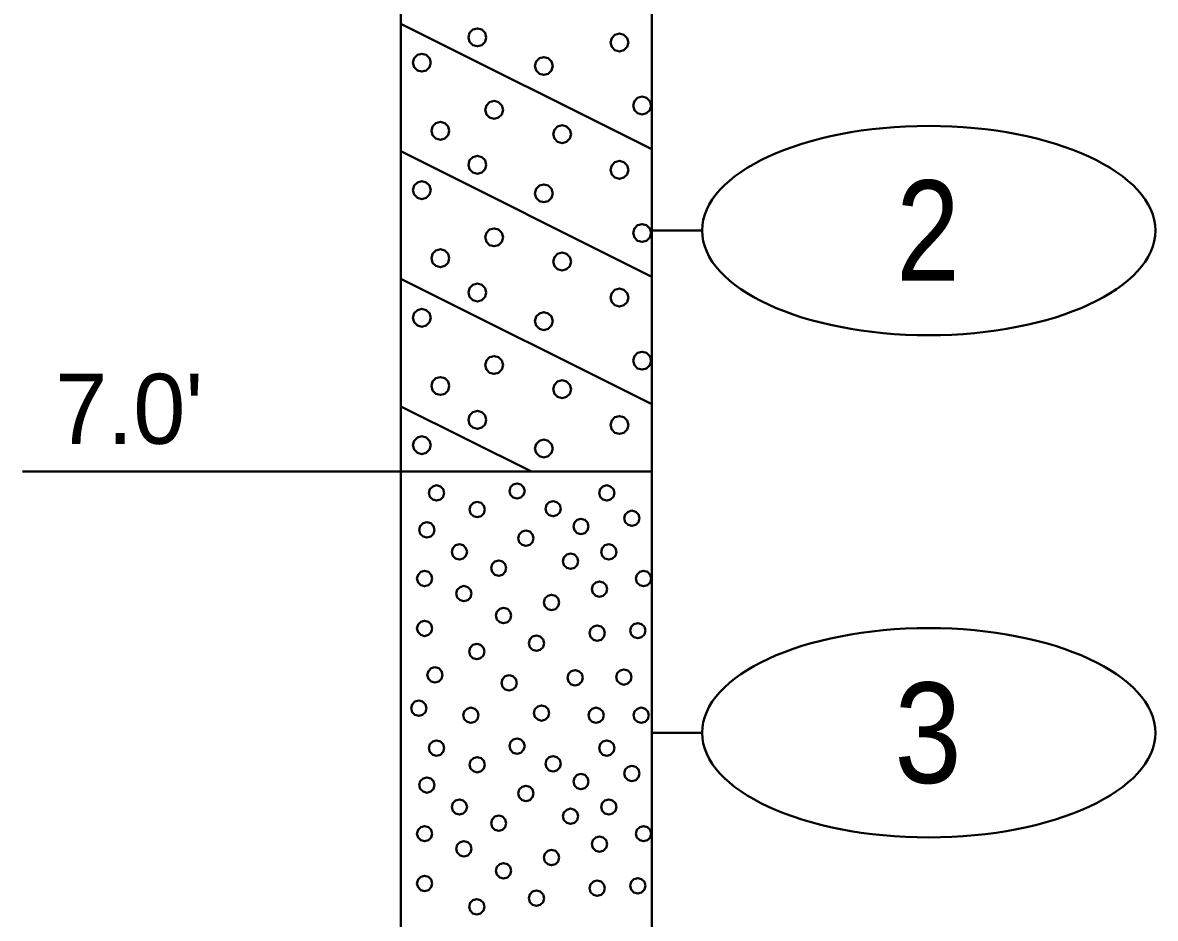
# Model space of a CAD drawing. Extents: x -76 to 974, y -1080 to -735.
# Drawn here: x 11.33 to 22.61, y -779.66 to -770.75 of the extents above; entities that cross this region are included whole.
import ezdxf
from ezdxf.enums import TextEntityAlignment as Align

# ---------------------------------------------------------------- set-up
doc = ezdxf.new("R2010")
doc.units = 0
doc.header["$LTSCALE"] = 0.36
doc.layers.add('27', color=7, linetype='Continuous', lineweight=40)

msp = doc.modelspace()

# ---------------------------------------------------------------- linework, layer by layer
at = {"layer": '27'}
for p, q in [((15.0967, -768.2173), (15.0967, -775.2173)), ((17.5967, -775.2173), (17.5967, -768.2173)), ((15.0967, -770.7573), (17.5967, -772.0073)), ((15.0967, -772.0273), (17.5967, -773.2773)), ((18.0967, -772.8173), (17.5967, -772.8173)), ((15.0967, -773.2973), (17.5967, -774.5473)), ((15.0967, -774.5673), (16.3967, -775.2173)), ((11.3293, -775.2173), (15.0966, -775.2173)), ((15.0967, -775.2173), (17.5967, -775.2173)), ((15.0967, -775.2173), (15.0967, -785.2173)), ((17.5967, -785.2173), (17.5967, -775.2173)), ((18.0967, -777.8173), (17.5967, -777.8173))]:
    msp.add_line(p, q, dxfattribs=at)
for points in [[(15.9474, -770.8936), (15.9354, -770.8492), (15.9029, -770.8166), (15.8585, -770.8047), (15.814, -770.8166), (15.7815, -770.8492), (15.7696, -770.8936), (15.7815, -770.9381), (15.814, -770.9706), (15.8585, -770.9825), (15.9029, -770.9706), (15.9354, -770.9381)], [(17.3622, -770.9445), (17.3503, -770.9001), (17.3177, -770.8675), (17.2733, -770.8556), (17.2288, -770.8675), (17.1963, -770.9001), (17.1844, -770.9445), (17.1963, -770.989), (17.2288, -771.0215), (17.2733, -771.0334), (17.3177, -771.0215), (17.3503, -770.989)], [(15.3943, -771.1454), (15.3824, -771.1009), (15.3498, -771.0684), (15.3054, -771.0565), (15.2609, -771.0684), (15.2284, -771.1009), (15.2165, -771.1454), (15.2284, -771.1898), (15.2609, -771.2224), (15.3054, -771.2343), (15.3498, -771.2224), (15.3824, -771.1898)], [(16.6096, -771.1784), (16.5977, -771.134), (16.5652, -771.1015), (16.5207, -771.0895), (16.4763, -771.1015), (16.4437, -771.134), (16.4318, -771.1784), (16.4437, -771.2229), (16.4763, -771.2554), (16.5207, -771.2673), (16.5652, -771.2554), (16.5977, -771.2229)], [(16.1138, -771.6158), (16.1019, -771.5713), (16.0694, -771.5388), (16.0249, -771.5269), (15.9805, -771.5388), (15.9479, -771.5713), (15.936, -771.6158), (15.9479, -771.6602), (15.9805, -771.6928), (16.0249, -771.7047), (16.0694, -771.6928), (16.1019, -771.6602)], [(17.5885, -771.5725), (17.5766, -771.5281), (17.544, -771.4955), (17.4996, -771.4836), (17.4551, -771.4955), (17.4226, -771.5281), (17.4107, -771.5725), (17.4226, -771.617), (17.4551, -771.6495), (17.4996, -771.6614), (17.544, -771.6495), (17.5766, -771.617)], [(15.5786, -771.8243), (15.5667, -771.7798), (15.5342, -771.7473), (15.4897, -771.7354), (15.4453, -771.7473), (15.4127, -771.7798), (15.4008, -771.8243), (15.4127, -771.8687), (15.4453, -771.9012), (15.4897, -771.9132), (15.5342, -771.9012), (15.5667, -771.8687)], [(16.7914, -771.8573), (16.7795, -771.8129), (16.7469, -771.7803), (16.7025, -771.7684), (16.658, -771.7803), (16.6255, -771.8129), (16.6136, -771.8573), (16.6255, -771.9018), (16.658, -771.9343), (16.7025, -771.9462), (16.7469, -771.9343), (16.7795, -771.9018)], [(15.9473, -772.1624), (15.9354, -772.118), (15.9028, -772.0854), (15.8584, -772.0735), (15.8139, -772.0854), (15.7814, -772.118), (15.7695, -772.1624), (15.7814, -772.2069), (15.8139, -772.2394), (15.8584, -772.2513), (15.9028, -772.2394), (15.9354, -772.2069)], [(17.3622, -772.2133), (17.3503, -772.1688), (17.3177, -772.1363), (17.2733, -772.1244), (17.2288, -772.1363), (17.1963, -772.1688), (17.1844, -772.2133), (17.1963, -772.2577), (17.2288, -772.2902), (17.2733, -772.3022), (17.3177, -772.2902), (17.3503, -772.2577)], [(15.3943, -772.4141), (15.3824, -772.3697), (15.3498, -772.3371), (15.3054, -772.3252), (15.2609, -772.3371), (15.2284, -772.3697), (15.2165, -772.4141), (15.2284, -772.4586), (15.2609, -772.4911), (15.3054, -772.503), (15.3498, -772.4911), (15.3824, -772.4586)], [(16.6096, -772.4472), (16.5977, -772.4027), (16.5652, -772.3702), (16.5207, -772.3583), (16.4763, -772.3702), (16.4437, -772.4027), (16.4318, -772.4472), (16.4437, -772.4916), (16.4763, -772.5242), (16.5207, -772.5361), (16.5652, -772.5242), (16.5977, -772.4916)], [(16.1138, -772.8845), (16.1019, -772.84), (16.0694, -772.8075), (16.0249, -772.7956), (15.9805, -772.8075), (15.9479, -772.84), (15.936, -772.8845), (15.9479, -772.9289), (15.9805, -772.9615), (16.0249, -772.9734), (16.0694, -772.9615), (16.1019, -772.9289)], [(17.5885, -772.8413), (17.5766, -772.7968), (17.544, -772.7643), (17.4996, -772.7524), (17.4551, -772.7643), (17.4226, -772.7968), (17.4107, -772.8413), (17.4226, -772.8857), (17.4551, -772.9183), (17.4996, -772.9302), (17.544, -772.9183), (17.5766, -772.8857)], [(15.5786, -773.093), (15.5667, -773.0485), (15.5342, -773.016), (15.4897, -773.0041), (15.4453, -773.016), (15.4127, -773.0485), (15.4008, -773.093), (15.4127, -773.1374), (15.4453, -773.17), (15.4897, -773.1819), (15.5342, -773.17), (15.5667, -773.1374)], [(16.7914, -773.126), (16.7795, -773.0816), (16.7469, -773.049), (16.7025, -773.0371), (16.658, -773.049), (16.6255, -773.0816), (16.6136, -773.126), (16.6255, -773.1705), (16.658, -773.203), (16.7025, -773.2149), (16.7469, -773.203), (16.7795, -773.1705)], [(15.9474, -773.4336), (15.9354, -773.3892), (15.9029, -773.3566), (15.8585, -773.3447), (15.814, -773.3566), (15.7815, -773.3892), (15.7696, -773.4336), (15.7815, -773.4781), (15.814, -773.5106), (15.8585, -773.5225), (15.9029, -773.5106), (15.9354, -773.4781)], [(17.3622, -773.4845), (17.3503, -773.4401), (17.3177, -773.4075), (17.2733, -773.3956), (17.2288, -773.4075), (17.1963, -773.4401), (17.1844, -773.4845), (17.1963, -773.529), (17.2288, -773.5615), (17.2733, -773.5734), (17.3177, -773.5615), (17.3503, -773.529)], [(15.3943, -773.6854), (15.3824, -773.6409), (15.3498, -773.6084), (15.3054, -773.5965), (15.2609, -773.6084), (15.2284, -773.6409), (15.2165, -773.6854), (15.2284, -773.7298), (15.2609, -773.7624), (15.3054, -773.7743), (15.3498, -773.7624), (15.3824, -773.7298)], [(16.6096, -773.7184), (16.5977, -773.674), (16.5652, -773.6415), (16.5207, -773.6295), (16.4763, -773.6415), (16.4437, -773.674), (16.4318, -773.7184), (16.4437, -773.7629), (16.4763, -773.7954), (16.5207, -773.8073), (16.5652, -773.7954), (16.5977, -773.7629)], [(16.1138, -774.1558), (16.1019, -774.1113), (16.0694, -774.0788), (16.0249, -774.0669), (15.9805, -774.0788), (15.9479, -774.1113), (15.936, -774.1558), (15.9479, -774.2002), (15.9805, -774.2328), (16.0249, -774.2447), (16.0694, -774.2328), (16.1019, -774.2002)], [(17.5885, -774.1125), (17.5766, -774.0681), (17.544, -774.0355), (17.4996, -774.0236), (17.4551, -774.0355), (17.4226, -774.0681), (17.4107, -774.1125), (17.4226, -774.157), (17.4551, -774.1895), (17.4996, -774.2014), (17.544, -774.1895), (17.5766, -774.157)], [(15.5786, -774.3643), (15.5667, -774.3198), (15.5342, -774.2873), (15.4897, -774.2754), (15.4453, -774.2873), (15.4127, -774.3198), (15.4008, -774.3643), (15.4127, -774.4087), (15.4453, -774.4412), (15.4897, -774.4532), (15.5342, -774.4412), (15.5667, -774.4087)], [(16.7914, -774.3973), (16.7795, -774.3529), (16.7469, -774.3203), (16.7025, -774.3084), (16.658, -774.3203), (16.6255, -774.3529), (16.6136, -774.3973), (16.6255, -774.4418), (16.658, -774.4743), (16.7025, -774.4862), (16.7469, -774.4743), (16.7795, -774.4418)], [(15.9473, -774.7024), (15.9354, -774.658), (15.9028, -774.6254), (15.8584, -774.6135), (15.8139, -774.6254), (15.7814, -774.658), (15.7695, -774.7024), (15.7814, -774.7469), (15.8139, -774.7794), (15.8584, -774.7913), (15.9028, -774.7794), (15.9354, -774.7469)], [(17.3622, -774.7533), (17.3503, -774.7088), (17.3177, -774.6763), (17.2733, -774.6644), (17.2288, -774.6763), (17.1963, -774.7088), (17.1844, -774.7533), (17.1963, -774.7977), (17.2288, -774.8302), (17.2733, -774.8422), (17.3177, -774.8302), (17.3503, -774.7977)], [(15.3943, -774.9541), (15.3824, -774.9097), (15.3498, -774.8771), (15.3054, -774.8652), (15.2609, -774.8771), (15.2284, -774.9097), (15.2165, -774.9541), (15.2284, -774.9986), (15.2609, -775.0311), (15.3054, -775.043), (15.3498, -775.0311), (15.3824, -774.9986)], [(16.6096, -774.9872), (16.5977, -774.9427), (16.5652, -774.9102), (16.5207, -774.8983), (16.4763, -774.9102), (16.4437, -774.9427), (16.4318, -774.9872), (16.4437, -775.0316), (16.4763, -775.0642), (16.5207, -775.0761), (16.5652, -775.0642), (16.5977, -775.0316)], [(15.5286, -775.4299), (15.5184, -775.3918), (15.4905, -775.3639), (15.4524, -775.3537), (15.4143, -775.3639), (15.3864, -775.3918), (15.3762, -775.4299), (15.3864, -775.468), (15.4143, -775.4959), (15.4524, -775.5061), (15.4905, -775.4959), (15.5184, -775.468)], [(16.3296, -775.4103), (16.3193, -775.3722), (16.2915, -775.3443), (16.2534, -775.3341), (16.2153, -775.3443), (16.1874, -775.3722), (16.1772, -775.4103), (16.1874, -775.4484), (16.2153, -775.4763), (16.2534, -775.4865), (16.2915, -775.4763), (16.3193, -775.4484)], [(17.2232, -775.43), (17.213, -775.3919), (17.1851, -775.364), (17.147, -775.3538), (17.1089, -775.364), (17.081, -775.3919), (17.0708, -775.43), (17.081, -775.4681), (17.1089, -775.496), (17.147, -775.5062), (17.1851, -775.496), (17.213, -775.4681)], [(15.9335, -775.5952), (15.9233, -775.5571), (15.8954, -775.5292), (15.8573, -775.519), (15.8192, -775.5292), (15.7913, -775.5571), (15.7811, -775.5952), (15.7913, -775.6333), (15.8192, -775.6612), (15.8573, -775.6714), (15.8954, -775.6612), (15.9233, -775.6333)], [(16.6886, -775.5862), (16.6784, -775.5481), (16.6505, -775.5202), (16.6124, -775.51), (16.5743, -775.5202), (16.5464, -775.5481), (16.5362, -775.5862), (16.5464, -775.6243), (16.5743, -775.6522), (16.6124, -775.6624), (16.6505, -775.6522), (16.6784, -775.6243)], [(17.4741, -775.6821), (17.4639, -775.644), (17.436, -775.6161), (17.3979, -775.6059), (17.3598, -775.6161), (17.3319, -775.644), (17.3217, -775.6821), (17.3319, -775.7202), (17.3598, -775.7481), (17.3979, -775.7583), (17.436, -775.7481), (17.4639, -775.7202)], [(15.4324, -775.7978), (15.4222, -775.7597), (15.3943, -775.7318), (15.3562, -775.7216), (15.3181, -775.7318), (15.2902, -775.7597), (15.28, -775.7978), (15.2902, -775.8359), (15.3181, -775.8638), (15.3562, -775.874), (15.3943, -775.8638), (15.4222, -775.8359)], [(16.9668, -775.7634), (16.9566, -775.7253), (16.9287, -775.6974), (16.8906, -775.6872), (16.8525, -775.6974), (16.8246, -775.7253), (16.8144, -775.7634), (16.8246, -775.8015), (16.8525, -775.8294), (16.8906, -775.8396), (16.9287, -775.8294), (16.9566, -775.8015)], [(16.4185, -775.881), (16.4083, -775.8429), (16.3804, -775.815), (16.3423, -775.8048), (16.3042, -775.815), (16.2763, -775.8429), (16.2661, -775.881), (16.2763, -775.9191), (16.3042, -775.947), (16.3423, -775.9572), (16.3804, -775.947), (16.4083, -775.9191)], [(15.7553, -776.0164), (15.7451, -775.9783), (15.7172, -775.9504), (15.6791, -775.9402), (15.641, -775.9504), (15.6131, -775.9783), (15.6029, -776.0164), (15.6131, -776.0545), (15.641, -776.0824), (15.6791, -776.0926), (15.7172, -776.0824), (15.7451, -776.0545)], [(17.244, -776.0164), (17.2338, -775.9783), (17.2059, -775.9504), (17.1678, -775.9402), (17.1297, -775.9504), (17.1018, -775.9783), (17.0916, -776.0164), (17.1018, -776.0545), (17.1297, -776.0824), (17.1678, -776.0926), (17.2059, -776.0824), (17.2338, -776.0545)], [(16.8626, -776.1092), (16.8524, -776.0711), (16.8245, -776.0432), (16.7864, -776.033), (16.7483, -776.0432), (16.7204, -776.0711), (16.7102, -776.1092), (16.7204, -776.1473), (16.7483, -776.1752), (16.7864, -776.1854), (16.8245, -776.1752), (16.8524, -776.1473)], [(15.4095, -776.2821), (15.3993, -776.244), (15.3714, -776.2161), (15.3333, -776.2059), (15.2952, -776.2161), (15.2673, -776.244), (15.2571, -776.2821), (15.2673, -776.3202), (15.2952, -776.3481), (15.3333, -776.3583), (15.3714, -776.3481), (15.3993, -776.3202)], [(16.1469, -776.1779), (16.1367, -776.1398), (16.1088, -776.1119), (16.0707, -776.1017), (16.0326, -776.1119), (16.0047, -776.1398), (15.9945, -776.1779), (16.0047, -776.216), (16.0326, -776.2439), (16.0707, -776.2541), (16.1088, -776.2439), (16.1367, -776.216)], [(17.5898, -776.2821), (17.5795, -776.244), (17.5517, -776.2161), (17.5136, -776.2059), (17.4755, -776.2161), (17.4476, -776.244), (17.4374, -776.2821), (17.4476, -776.3202), (17.4755, -776.3481), (17.5136, -776.3583), (17.5517, -776.3481), (17.5795, -776.3202)], [(17.1512, -776.3864), (17.141, -776.3483), (17.1131, -776.3204), (17.075, -776.3102), (17.0369, -776.3204), (17.009, -776.3483), (16.9988, -776.3864), (17.009, -776.4245), (17.0369, -776.4524), (17.075, -776.4626), (17.1131, -776.4524), (17.141, -776.4245)], [(15.8011, -776.4321), (15.7909, -776.394), (15.763, -776.3661), (15.7249, -776.3559), (15.6868, -776.3661), (15.6589, -776.394), (15.6487, -776.4321), (15.6589, -776.4702), (15.6868, -776.4981), (15.7249, -776.5083), (15.763, -776.4981), (15.7909, -776.4702)], [(16.6732, -776.5198), (16.663, -776.4817), (16.6351, -776.4539), (16.597, -776.4436), (16.5589, -776.4539), (16.531, -776.4817), (16.5208, -776.5198), (16.531, -776.5579), (16.5589, -776.5858), (16.597, -776.596), (16.6351, -776.5858), (16.663, -776.5579)], [(16.1952, -776.6508), (16.185, -776.6127), (16.1571, -776.5848), (16.119, -776.5746), (16.0809, -776.5848), (16.053, -776.6127), (16.0428, -776.6508), (16.053, -776.6889), (16.0809, -776.7168), (16.119, -776.727), (16.1571, -776.7168), (16.185, -776.6889)], [(15.4095, -776.7779), (15.3993, -776.7398), (15.3714, -776.7119), (15.3333, -776.7017), (15.2952, -776.7119), (15.2673, -776.7398), (15.2571, -776.7779), (15.2673, -776.816), (15.2952, -776.8439), (15.3333, -776.8541), (15.3714, -776.8439), (15.3993, -776.816)], [(17.1283, -776.8249), (17.1181, -776.7868), (17.0902, -776.759), (17.0521, -776.7487), (17.014, -776.759), (16.9861, -776.7868), (16.9759, -776.8249), (16.9861, -776.863), (17.014, -776.8909), (17.0521, -776.9011), (17.0902, -776.8909), (17.1181, -776.863)], [(17.5325, -776.8008), (17.5223, -776.7627), (17.4944, -776.7348), (17.4563, -776.7246), (17.4182, -776.7348), (17.3904, -776.7627), (17.3801, -776.8008), (17.3904, -776.8389), (17.4182, -776.8668), (17.4563, -776.877), (17.4944, -776.8668), (17.5223, -776.8389)], [(16.5232, -776.9254), (16.5129, -776.8873), (16.4851, -776.8594), (16.447, -776.8492), (16.4089, -776.8594), (16.381, -776.8873), (16.3708, -776.9254), (16.381, -776.9635), (16.4089, -776.9914), (16.447, -777.0016), (16.4851, -776.9914), (16.5129, -776.9635)], [(15.9282, -777.0093), (15.918, -776.9712), (15.8901, -776.9433), (15.852, -776.9331), (15.8139, -776.9433), (15.786, -776.9712), (15.7758, -777.0093), (15.786, -777.0474), (15.8139, -777.0753), (15.852, -777.0855), (15.8901, -777.0753), (15.918, -777.0474)], [(15.5125, -777.2407), (15.5023, -777.2026), (15.4744, -777.1747), (15.4363, -777.1645), (15.3982, -777.1747), (15.3703, -777.2026), (15.3601, -777.2407), (15.3703, -777.2788), (15.3982, -777.3066), (15.4363, -777.3169), (15.4744, -777.3066), (15.5023, -777.2788)], [(16.9084, -777.2699), (16.8981, -777.2318), (16.8703, -777.2039), (16.8322, -777.1937), (16.7941, -777.2039), (16.7662, -777.2318), (16.756, -777.2699), (16.7662, -777.308), (16.7941, -777.3359), (16.8322, -777.3461), (16.8703, -777.3359), (16.8981, -777.308)], [(17.394, -777.2623), (17.3838, -777.2242), (17.3559, -777.1963), (17.3178, -777.1861), (17.2797, -777.1963), (17.2518, -777.2242), (17.2416, -777.2623), (17.2518, -777.3004), (17.2797, -777.3283), (17.3178, -777.3385), (17.3559, -777.3283), (17.3838, -777.3004)], [(16.2511, -777.3207), (16.2409, -777.2826), (16.213, -777.2548), (16.1749, -777.2445), (16.1368, -777.2548), (16.1089, -777.2826), (16.0987, -777.3207), (16.1089, -777.3588), (16.1368, -777.3867), (16.1749, -777.3969), (16.213, -777.3867), (16.2409, -777.3588)], [(15.351, -777.5737), (15.3408, -777.5356), (15.3129, -777.5077), (15.2748, -777.4975), (15.2367, -777.5077), (15.2089, -777.5356), (15.1986, -777.5737), (15.2089, -777.6118), (15.2367, -777.6397), (15.2748, -777.6499), (15.3129, -777.6397), (15.3408, -777.6118)], [(16.574, -777.6208), (16.5638, -777.5827), (16.5359, -777.5548), (16.4978, -777.5446), (16.4597, -777.5548), (16.4318, -777.5827), (16.4216, -777.6208), (16.4318, -777.6589), (16.4597, -777.6868), (16.4978, -777.697), (16.5359, -777.6868), (16.5638, -777.6589)], [(15.8697, -777.6436), (15.8595, -777.6055), (15.8316, -777.5777), (15.7935, -777.5674), (15.7554, -777.5777), (15.7275, -777.6055), (15.7173, -777.6436), (15.7275, -777.6817), (15.7554, -777.7096), (15.7935, -777.7198), (15.8316, -777.7096), (15.8595, -777.6817)], [(17.1168, -777.6436), (17.1066, -777.6055), (17.0787, -777.5777), (17.0406, -777.5674), (17.0025, -777.5777), (16.9746, -777.6055), (16.9644, -777.6436), (16.9746, -777.6817), (17.0025, -777.7096), (17.0406, -777.7198), (17.0787, -777.7096), (17.1066, -777.6817)], [(17.5669, -777.6436), (17.5567, -777.6055), (17.5288, -777.5777), (17.4907, -777.5674), (17.4526, -777.5777), (17.4247, -777.6055), (17.4145, -777.6436), (17.4247, -777.6817), (17.4526, -777.7096), (17.4907, -777.7198), (17.5288, -777.7096), (17.5567, -777.6817)], [(15.5286, -777.9699), (15.5184, -777.9318), (15.4905, -777.9039), (15.4524, -777.8937), (15.4143, -777.9039), (15.3864, -777.9318), (15.3762, -777.9699), (15.3864, -778.008), (15.4143, -778.0359), (15.4524, -778.0461), (15.4905, -778.0359), (15.5184, -778.008)], [(16.3296, -777.9503), (16.3193, -777.9122), (16.2915, -777.8843), (16.2534, -777.8741), (16.2153, -777.8843), (16.1874, -777.9122), (16.1772, -777.9503), (16.1874, -777.9884), (16.2153, -778.0163), (16.2534, -778.0265), (16.2915, -778.0163), (16.3193, -777.9884)], [(17.2232, -777.97), (17.213, -777.9319), (17.1851, -777.904), (17.147, -777.8938), (17.1089, -777.904), (17.081, -777.9319), (17.0708, -777.97), (17.081, -778.0081), (17.1089, -778.036), (17.147, -778.0462), (17.1851, -778.036), (17.213, -778.0081)], [(15.9335, -778.1352), (15.9233, -778.0971), (15.8954, -778.0692), (15.8573, -778.059), (15.8192, -778.0692), (15.7913, -778.0971), (15.7811, -778.1352), (15.7913, -778.1733), (15.8192, -778.2012), (15.8573, -778.2114), (15.8954, -778.2012), (15.9233, -778.1733)], [(16.6886, -778.1262), (16.6784, -778.0881), (16.6505, -778.0602), (16.6124, -778.05), (16.5743, -778.0602), (16.5464, -778.0881), (16.5362, -778.1262), (16.5464, -778.1643), (16.5743, -778.1922), (16.6124, -778.2024), (16.6505, -778.1922), (16.6784, -778.1643)], [(16.9668, -778.3034), (16.9566, -778.2653), (16.9287, -778.2374), (16.8906, -778.2272), (16.8525, -778.2374), (16.8246, -778.2653), (16.8144, -778.3034), (16.8246, -778.3415), (16.8525, -778.3694), (16.8906, -778.3796), (16.9287, -778.3694), (16.9566, -778.3415)], [(17.4741, -778.2221), (17.4639, -778.184), (17.436, -778.1561), (17.3979, -778.1459), (17.3598, -778.1561), (17.3319, -778.184), (17.3217, -778.2221), (17.3319, -778.2602), (17.3598, -778.2881), (17.3979, -778.2983), (17.436, -778.2881), (17.4639, -778.2602)], [(15.4324, -778.3378), (15.4222, -778.2997), (15.3943, -778.2718), (15.3562, -778.2616), (15.3181, -778.2718), (15.2902, -778.2997), (15.28, -778.3378), (15.2902, -778.3759), (15.3181, -778.4038), (15.3562, -778.414), (15.3943, -778.4038), (15.4222, -778.3759)], [(16.4185, -778.421), (16.4083, -778.3829), (16.3804, -778.355), (16.3423, -778.3448), (16.3042, -778.355), (16.2763, -778.3829), (16.2661, -778.421), (16.2763, -778.4591), (16.3042, -778.487), (16.3423, -778.4972), (16.3804, -778.487), (16.4083, -778.4591)], [(15.7553, -778.5564), (15.7451, -778.5183), (15.7172, -778.4904), (15.6791, -778.4802), (15.641, -778.4904), (15.6131, -778.5183), (15.6029, -778.5564), (15.6131, -778.5945), (15.641, -778.6224), (15.6791, -778.6326), (15.7172, -778.6224), (15.7451, -778.5945)], [(16.8626, -778.6492), (16.8524, -778.6111), (16.8245, -778.5832), (16.7864, -778.573), (16.7483, -778.5832), (16.7204, -778.6111), (16.7102, -778.6492), (16.7204, -778.6873), (16.7483, -778.7152), (16.7864, -778.7254), (16.8245, -778.7152), (16.8524, -778.6873)], [(17.244, -778.5564), (17.2338, -778.5183), (17.2059, -778.4904), (17.1678, -778.4802), (17.1297, -778.4904), (17.1018, -778.5183), (17.0916, -778.5564), (17.1018, -778.5945), (17.1297, -778.6224), (17.1678, -778.6326), (17.2059, -778.6224), (17.2338, -778.5945)], [(16.1469, -778.7179), (16.1367, -778.6798), (16.1088, -778.6519), (16.0707, -778.6417), (16.0326, -778.6519), (16.0047, -778.6798), (15.9945, -778.7179), (16.0047, -778.756), (16.0326, -778.7839), (16.0707, -778.7941), (16.1088, -778.7839), (16.1367, -778.756)], [(15.4095, -778.8221), (15.3993, -778.784), (15.3714, -778.7561), (15.3333, -778.7459), (15.2952, -778.7561), (15.2673, -778.784), (15.2571, -778.8221), (15.2673, -778.8602), (15.2952, -778.8881), (15.3333, -778.8983), (15.3714, -778.8881), (15.3993, -778.8602)], [(17.5898, -778.8221), (17.5795, -778.784), (17.5517, -778.7561), (17.5136, -778.7459), (17.4755, -778.7561), (17.4476, -778.784), (17.4374, -778.8221), (17.4476, -778.8602), (17.4755, -778.8881), (17.5136, -778.8983), (17.5517, -778.8881), (17.5795, -778.8602)], [(15.8011, -778.9721), (15.7909, -778.934), (15.763, -778.9061), (15.7249, -778.8959), (15.6868, -778.9061), (15.6589, -778.934), (15.6487, -778.9721), (15.6589, -779.0102), (15.6868, -779.0381), (15.7249, -779.0483), (15.763, -779.0381), (15.7909, -779.0102)], [(17.1512, -778.9264), (17.141, -778.8883), (17.1131, -778.8604), (17.075, -778.8502), (17.0369, -778.8604), (17.009, -778.8883), (16.9988, -778.9264), (17.009, -778.9645), (17.0369, -778.9924), (17.075, -779.0026), (17.1131, -778.9924), (17.141, -778.9645)], [(16.6732, -779.0598), (16.663, -779.0217), (16.6351, -778.9939), (16.597, -778.9836), (16.5589, -778.9939), (16.531, -779.0217), (16.5208, -779.0598), (16.531, -779.0979), (16.5589, -779.1258), (16.597, -779.136), (16.6351, -779.1258), (16.663, -779.0979)], [(16.1952, -779.1908), (16.185, -779.1527), (16.1571, -779.1248), (16.119, -779.1146), (16.0809, -779.1248), (16.053, -779.1527), (16.0428, -779.1908), (16.053, -779.2289), (16.0809, -779.2568), (16.119, -779.267), (16.1571, -779.2568), (16.185, -779.2289)], [(15.4095, -779.3179), (15.3993, -779.2798), (15.3714, -779.2519), (15.3333, -779.2417), (15.2952, -779.2519), (15.2673, -779.2798), (15.2571, -779.3179), (15.2673, -779.356), (15.2952, -779.3839), (15.3333, -779.3941), (15.3714, -779.3839), (15.3993, -779.356)], [(17.1283, -779.3649), (17.1181, -779.3268), (17.0902, -779.299), (17.0521, -779.2887), (17.014, -779.299), (16.9861, -779.3268), (16.9759, -779.3649), (16.9861, -779.403), (17.014, -779.4309), (17.0521, -779.4411), (17.0902, -779.4309), (17.1181, -779.403)], [(17.5325, -779.3408), (17.5223, -779.3027), (17.4944, -779.2748), (17.4563, -779.2646), (17.4182, -779.2748), (17.3904, -779.3027), (17.3801, -779.3408), (17.3904, -779.3789), (17.4182, -779.4068), (17.4563, -779.417), (17.4944, -779.4068), (17.5223, -779.3789)], [(15.9282, -779.5493), (15.918, -779.5112), (15.8901, -779.4833), (15.852, -779.4731), (15.8139, -779.4833), (15.786, -779.5112), (15.7758, -779.5493), (15.786, -779.5874), (15.8139, -779.6153), (15.852, -779.6255), (15.8901, -779.6153), (15.918, -779.5874)], [(16.5232, -779.4654), (16.5129, -779.4273), (16.4851, -779.3994), (16.447, -779.3892), (16.4089, -779.3994), (16.381, -779.4273), (16.3708, -779.4654), (16.381, -779.5035), (16.4089, -779.5314), (16.447, -779.5416), (16.4851, -779.5314), (16.5129, -779.5035)]]:
    msp.add_lwpolyline(points, close=True, dxfattribs=at)
for centre in [(20.3541, -772.8173), (20.3541, -777.8173)]:
    msp.add_ellipse(centre, major_axis=(2.2574, 0), ratio=0.461538, dxfattribs=at)

# ---------------------------------------------------------------- texts
for s, width, p in [('2', 0.85, (20.347, -773.3172)), ('3', 0.9, (20.347, -778.3172))]:
    msp.add_text(s, height=1, dxfattribs=dict(at, width=width)).set_placement(p, align=Align.CENTER)
msp.add_text("7.0'", height=0.6976, dxfattribs=at).set_placement((11.6533, -774.9409))

doc.saveas('drawing.dxf')
